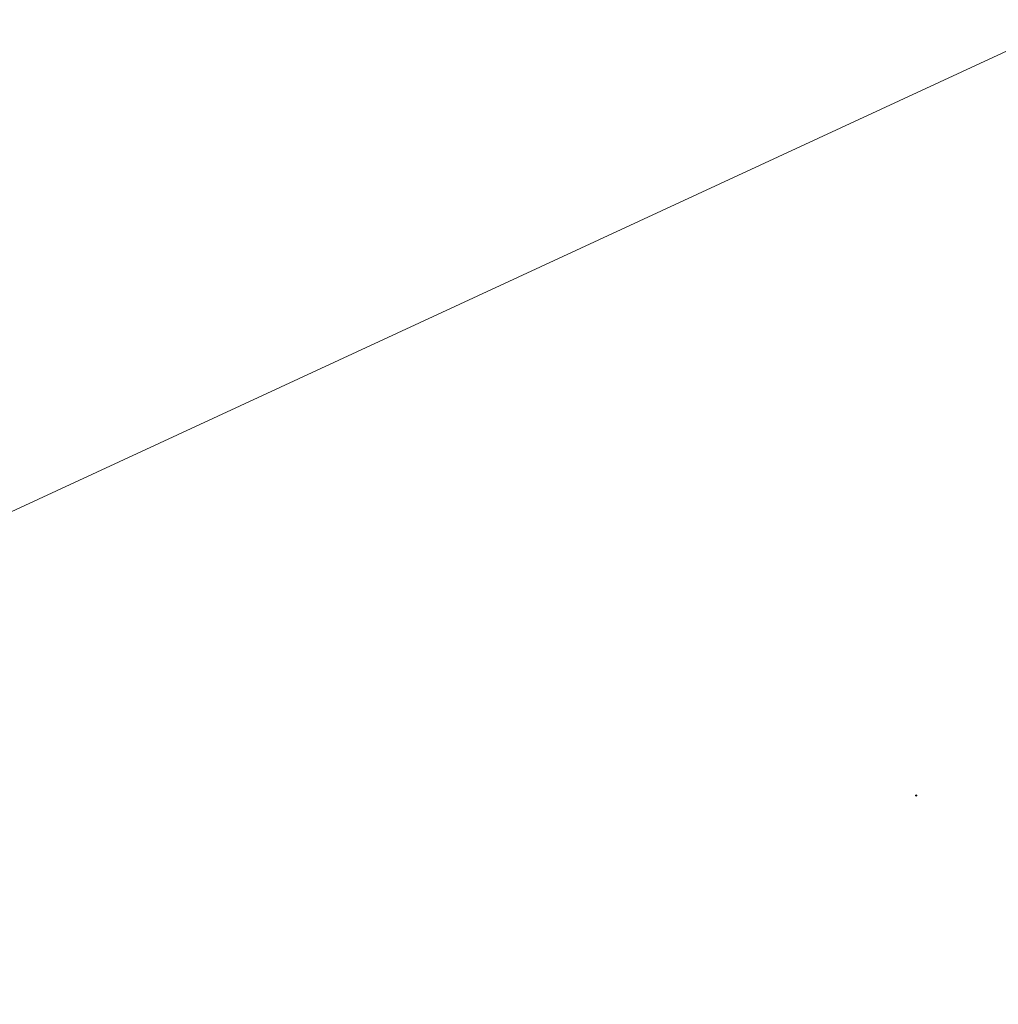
# Model space of a CAD drawing. Header units: metres. Extents: x 163628 to 168255, y 402691 to 405367.
# Tile 1056 of 1056: x 165567.28 to 165571.87, y 404006.64 to 404011.27. Entities that reach past the tile are written whole.
import ezdxf

# ---------------------------------------------------------------- set-up
doc = ezdxf.new("R2010")
doc.units = ezdxf.units.M
doc.layers.add('X-CA190022.004-UO-DTM inmeting_v0.1$0$B-WE-OG-HOOGTEPUNT-S', color=246, linetype='Continuous', lineweight=0)
doc.layers.add('X-CA190022.004-UO-KAD_Percelen$0$B-WE-KG-GRENS_PERCEEL-GV', color=150, linetype='Continuous', lineweight=9)

# ---------------------------------------------------------------- blocks, each defined once
blk = doc.blocks.new('X-CA190022.004-UO-DTM inmeting_v0.1$0$SOG-HOOGTEPUNT-SO')
for p, q in [((-0.5, 0), (0.5, 0)), ((0, 0.5), (0, -0.5))]:
    blk.add_line(p, q)

msp = doc.modelspace()

# ---------------------------------------------------------------- linework, layer by layer
at = {"layer": 'X-CA190022.004-UO-KAD_Percelen$0$B-WE-KG-GRENS_PERCEEL-GV', "flags": 128}
msp.add_lwpolyline([(165784.658, 404112.989), (165755.734, 404100.808), (165751.56, 404099.05), (165737.97, 404093.3), (165736.06, 404093.5), (165713.66, 404097), (165702.01, 404098.82), (165690.38, 404082.32), (165674.48, 404059.35), (165670.46, 404057.52), (165663.93, 404054.55), (165655.8, 404050.85), (165652.73, 404049.83), (165641.99, 404044.65), (165623.44, 404035.76), (165623.39, 404035.67), (165586.71, 404017.97), (165584.89, 404017.13), (165562.25, 404006.65), (165555.23, 404003.44), (165540.98, 403995.15)], dxfattribs=at)
msp.add_lwpolyline([(165619.78, 404089.99), (165623.93, 404099.04), (165577.414, 404098.856), (165552.949, 404098.759), (165534.37, 404098.72), (165523.32, 404077.83), (165580.93, 404048.56), (165566.78, 404022.34), (165559.05, 404013.2), (165562.25, 404006.65), (165584.89, 404017.13), (165608.31, 404066.87), (165608.75, 404065.97)], close=True, dxfattribs=at)

# ---------------------------------------------------------------- block references
at = {"layer": 'X-CA190022.004-UO-DTM inmeting_v0.1$0$B-WE-OG-HOOGTEPUNT-S', "linetype": 'ByBlock', "lineweight": -2, "xscale": 0.01, "yscale": 0.01, "zscale": 0.01}
msp.add_blockref('X-CA190022.004-UO-DTM inmeting_v0.1$0$SOG-HOOGTEPUNT-SO', (165571.489, 404007.623, 9.239), dxfattribs=at)

doc.saveas('drawing.dxf')
